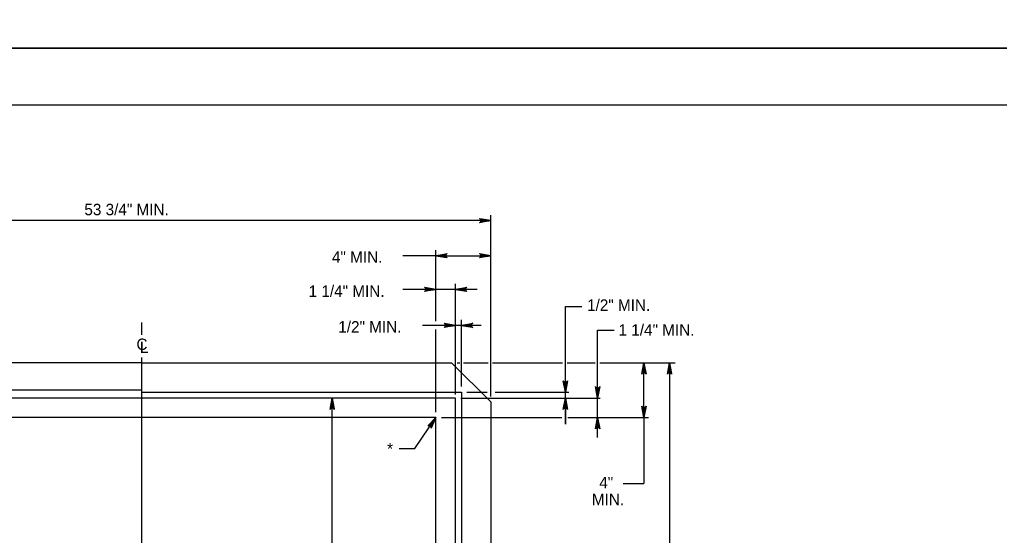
# Model space of a CAD drawing. Extents: x 2087776 to 2104538, y 970919 to 982612.
# Drawn here: x 2096610 to 2097453, y 976346 to 976790 of the extents above; entities that cross this region are included whole.
import ezdxf

# ---------------------------------------------------------------- set-up
doc = ezdxf.new("R2010")
doc.units = 0
doc.layers.add('1', color=7, linetype='Continuous')
doc.layers.add('PLT-BNDY', color=7, linetype='Continuous')

msp = doc.modelspace()

# ---------------------------------------------------------------- linework, layer by layer
at = {"layer": '1'}
for p, q in [((2096741.69, 976617.29), (2096414.81, 976617.29)), ((2097015.45, 976617.29), (2096741.69, 976617.29)), ((2097015.45, 976465.75), (2097015.45, 976622.01)), ((2096968.21, 976535.26), (2096968.21, 976591.65)), ((2097015.45, 976465.75), (2097015.45, 976591.65)), ((2096968.21, 976586.93), (2096939.87, 976586.93)), ((2096968.21, 976586.93), (2097015.45, 976586.93)), ((2097003.85, 976557.98), (2096939.87, 976557.98)), ((2096968.21, 976530.7), (2096968.21, 976562.71)), ((2096985.08, 976469.12), (2096985.08, 976562.71)), ((2097079.72, 976441.87), (2097079.72, 976543.3)), ((2096715.13, 976518.94), (2096715.13, 976529.55)), ((2097007.31, 976526.92), (2096956.74, 976526.92)), ((2096985.08, 976467.5), (2096985.08, 976531.64)), ((2096990.14, 976474.19), (2096990.14, 976531.64)), ((2096968.21, 976452.25), (2096968.21, 976523.29)), ((2096968.21, 976452.25), (2096968.21, 976519.18)), ((2097107.48, 976430.35), (2097107.48, 976522.88)), ((2096715.13, 976124.21), (2096715.13, 976499.32)), ((2096986.44, 976494.77), (2096988.86, 976494.77)), ((2096991.84, 976494.77), (2097013.34, 976494.77)), ((2097016.92, 976494.77), (2097077.22, 976494.77)), ((2097081.1, 976494.77), (2097105.28, 976494.77)), ((2097109.46, 976494.77), (2097174.09, 976494.77)), ((2097147.38, 976447.53), (2097147.38, 976494.77)), ((2097169.37, 976494.77), (2097169.37, 976130.34)), ((2096994.87, 976469.47), (2097012.34, 976469.47)), ((2097019.12, 976469.47), (2097082.6, 976469.47)), ((2096980.36, 976464.4), (2096874.19, 976464.4)), ((2096878.91, 976160.71), (2096878.91, 976464.4)), ((2096989.81, 976464.4), (2097084.44, 976464.4)), ((2096989.81, 976464.4), (2097109.76, 976464.4)), ((2096972.94, 976447.53), (2097076.42, 976447.53)), ((2096972.94, 976447.53), (2097076.57, 976447.53)), ((2097081.92, 976447.53), (2097151.26, 976447.53)), ((2097082.76, 976447.53), (2097112.2, 976447.53)), ((2097147.38, 976447.53), (2097147.38, 976390.62)), ((2097129.32, 976390.62), (2097147.38, 976390.62))]:
    msp.add_line(p, q, dxfattribs=at)
for points in [[(2098759.93, 974866.19), (2098759.93, 976716.58), (2096181.19, 976716.58), (2096181.19, 974866.19), (2098759.93, 974866.19), (2098759.93, 974952.67), (2098103.76, 974952.67), (2098103.76, 975164.86), (2098759.93, 975164.86), (2098759.93, 975259.89), (2098103.76, 975259.89), (2098103.76, 974866.19), (2098362.29, 974866.19), (2098362.29, 974952.67), (2098362.29, 974866.19), (2098614.92, 974866.19), (2098614.92, 974952.67), (2098614.92, 974912.26), (2098759.93, 974912.26)], [(2097015.45, 976617.29), (2097005.67, 976615.45), (2097006.04, 976615.71), (2097006.42, 976615.97), (2097006.61, 976616.3), (2097006.81, 976616.63), (2097006.87, 976616.96), (2097006.92, 976617.29), (2097006.87, 976617.61), (2097006.81, 976617.94), (2097006.61, 976618.27), (2097006.42, 976618.6), (2097006.04, 976618.86), (2097005.67, 976619.12), (2097015.45, 976617.29), (2097006.04, 976618.86), (2097006.42, 976618.6), (2097015.45, 976617.29), (2097006.61, 976618.27), (2097006.81, 976617.94), (2097015.45, 976617.29), (2097006.87, 976617.61), (2097006.92, 976617.29), (2097015.45, 976617.29), (2097006.87, 976616.96), (2097006.81, 976616.63), (2097015.45, 976617.29), (2097006.61, 976616.3), (2097006.42, 976615.97), (2097015.45, 976617.29), (2097006.04, 976615.71)], [(2096968.21, 976586.93), (2096978, 976588.76), (2096977.62, 976588.5), (2096977.25, 976588.24), (2096977.05, 976587.91), (2096976.86, 976587.58), (2096976.8, 976587.25), (2096976.74, 976586.93), (2096976.8, 976586.6), (2096976.86, 976586.27), (2096977.05, 976585.94), (2096977.25, 976585.61), (2096977.62, 976585.35), (2096978, 976585.09), (2096968.21, 976586.93), (2096977.62, 976585.35), (2096977.25, 976585.61), (2096968.21, 976586.93), (2096977.05, 976585.94), (2096976.86, 976586.27), (2096968.21, 976586.93), (2096976.8, 976586.6), (2096976.74, 976586.93), (2096968.21, 976586.93), (2096976.8, 976587.25), (2096976.86, 976587.58), (2096968.21, 976586.93), (2096977.05, 976587.91), (2096977.25, 976588.24), (2096968.21, 976586.93), (2096977.62, 976588.5)], [(2097015.45, 976586.93), (2097005.67, 976585.09), (2097006.04, 976585.35), (2097006.42, 976585.61), (2097006.61, 976585.94), (2097006.81, 976586.27), (2097006.87, 976586.6), (2097006.92, 976586.93), (2097006.87, 976587.25), (2097006.81, 976587.58), (2097006.61, 976587.91), (2097006.42, 976588.24), (2097006.04, 976588.5), (2097005.67, 976588.76), (2097015.45, 976586.93), (2097006.04, 976588.5), (2097006.42, 976588.24), (2097015.45, 976586.93), (2097006.61, 976587.91), (2097006.81, 976587.58), (2097015.45, 976586.93), (2097006.87, 976587.25), (2097006.92, 976586.93), (2097015.45, 976586.93), (2097006.87, 976586.6), (2097006.81, 976586.27), (2097015.45, 976586.93), (2097006.61, 976585.94), (2097006.42, 976585.61), (2097015.45, 976586.93), (2097006.04, 976585.35)], [(2096968.21, 976557.98), (2096958.43, 976556.15), (2096958.81, 976556.41), (2096959.18, 976556.67), (2096959.38, 976557), (2096959.57, 976557.33), (2096959.63, 976557.65), (2096959.68, 976557.98), (2096959.63, 976558.31), (2096959.57, 976558.64), (2096959.38, 976558.97), (2096959.18, 976559.29), (2096958.81, 976559.56), (2096958.43, 976559.82), (2096968.21, 976557.98), (2096958.81, 976559.56), (2096959.18, 976559.29), (2096968.21, 976557.98), (2096959.38, 976558.97), (2096959.57, 976558.64), (2096968.21, 976557.98), (2096959.63, 976558.31), (2096959.68, 976557.98), (2096968.21, 976557.98), (2096959.63, 976557.65), (2096959.57, 976557.33), (2096968.21, 976557.98), (2096959.38, 976557), (2096959.18, 976556.67), (2096968.21, 976557.98), (2096958.81, 976556.41)], [(2096985.08, 976557.98), (2096994.87, 976559.82), (2096994.49, 976559.56), (2096994.12, 976559.29), (2096993.92, 976558.97), (2096993.73, 976558.64), (2096993.67, 976558.31), (2096993.61, 976557.98), (2096993.67, 976557.65), (2096993.73, 976557.33), (2096993.92, 976557), (2096994.12, 976556.67), (2096994.49, 976556.41), (2096994.87, 976556.15), (2096985.08, 976557.98), (2096994.49, 976556.41), (2096994.12, 976556.67), (2096985.08, 976557.98), (2096993.92, 976557), (2096993.73, 976557.33), (2096985.08, 976557.98), (2096993.67, 976557.65), (2096993.61, 976557.98), (2096985.08, 976557.98), (2096993.67, 976558.31), (2096993.73, 976558.64), (2096985.08, 976557.98), (2096993.92, 976558.97), (2096994.12, 976559.29), (2096985.08, 976557.98), (2096994.49, 976559.56)], [(2097079.72, 976543.3), (2097093.89, 976543.3)], [(2096985.08, 976526.92), (2096975.3, 976525.08), (2096975.68, 976525.35), (2096976.05, 976525.61), (2096976.25, 976525.94), (2096976.44, 976526.26), (2096976.5, 976526.59), (2096976.55, 976526.92), (2096976.5, 976527.25), (2096976.44, 976527.58), (2096976.25, 976527.9), (2096976.05, 976528.23), (2096975.68, 976528.49), (2096975.3, 976528.75), (2096985.08, 976526.92), (2096975.68, 976528.49), (2096976.05, 976528.23), (2096985.08, 976526.92), (2096976.25, 976527.9), (2096976.44, 976527.58), (2096985.08, 976526.92), (2096976.5, 976527.25), (2096976.55, 976526.92), (2096985.08, 976526.92), (2096976.5, 976526.59), (2096976.44, 976526.26), (2096985.08, 976526.92), (2096976.25, 976525.94), (2096976.05, 976525.61), (2096985.08, 976526.92), (2096975.68, 976525.35)], [(2096990.14, 976526.92), (2096999.93, 976528.75), (2096999.55, 976528.49), (2096999.17, 976528.23), (2096998.98, 976527.9), (2096998.79, 976527.58), (2096998.73, 976527.25), (2096998.67, 976526.92), (2096998.73, 976526.59), (2096998.79, 976526.26), (2096998.98, 976525.94), (2096999.17, 976525.61), (2096999.55, 976525.35), (2096999.93, 976525.08), (2096990.14, 976526.92), (2096999.55, 976525.35), (2096999.17, 976525.61), (2096990.14, 976526.92), (2096998.98, 976525.94), (2096998.79, 976526.26), (2096990.14, 976526.92), (2096998.73, 976526.59), (2096998.67, 976526.92), (2096990.14, 976526.92), (2096998.73, 976527.25), (2096998.79, 976527.58), (2096990.14, 976526.92), (2096998.98, 976527.9), (2096999.17, 976528.23), (2096990.14, 976526.92), (2096999.55, 976528.49)], [(2097107.48, 976522.88), (2097121.65, 976522.88)], [(2096715.13, 976494.77), (2096438.43, 976494.77)], [(2096715.13, 976494.77), (2096981.71, 976494.77)], [(2097015.45, 976461.03), (2096981.71, 976494.77)], [(2097147.38, 976494.77), (2097149.22, 976484.99), (2097148.95, 976485.37), (2097148.69, 976485.74), (2097148.37, 976485.94), (2097148.04, 976486.13), (2097147.71, 976486.19), (2097147.38, 976486.24), (2097147.05, 976486.19), (2097146.72, 976486.13), (2097146.4, 976485.94), (2097146.07, 976485.74), (2097145.81, 976485.37), (2097145.55, 976484.99), (2097147.38, 976494.77), (2097145.81, 976485.37), (2097146.07, 976485.74), (2097147.38, 976494.77), (2097146.4, 976485.94), (2097146.72, 976486.13), (2097147.38, 976494.77), (2097147.05, 976486.19), (2097147.38, 976486.24), (2097147.38, 976494.77), (2097147.71, 976486.19), (2097148.04, 976486.13), (2097147.38, 976494.77), (2097148.37, 976485.94), (2097148.69, 976485.74), (2097147.38, 976494.77), (2097148.95, 976485.37)], [(2097169.37, 976494.77), (2097171.2, 976484.99), (2097170.94, 976485.37), (2097170.68, 976485.74), (2097170.35, 976485.94), (2097170.03, 976486.13), (2097169.7, 976486.19), (2097169.37, 976486.24), (2097169.04, 976486.19), (2097168.71, 976486.13), (2097168.38, 976485.94), (2097168.06, 976485.74), (2097167.8, 976485.37), (2097167.53, 976484.99), (2097169.37, 976494.77), (2097167.8, 976485.37), (2097168.06, 976485.74), (2097169.37, 976494.77), (2097168.38, 976485.94), (2097168.71, 976486.13), (2097169.37, 976494.77), (2097169.04, 976486.19), (2097169.37, 976486.24), (2097169.37, 976494.77), (2097169.7, 976486.19), (2097170.03, 976486.13), (2097169.37, 976494.77), (2097170.35, 976485.94), (2097170.68, 976485.74), (2097169.37, 976494.77), (2097170.94, 976485.37)], [(2097079.72, 976469.47), (2097077.88, 976479.25), (2097078.14, 976478.87), (2097078.4, 976478.5), (2097078.73, 976478.3), (2097079.06, 976478.11), (2097079.39, 976478.05), (2097079.72, 976478), (2097080.04, 976478.05), (2097080.37, 976478.11), (2097080.7, 976478.3), (2097081.03, 976478.5), (2097081.29, 976478.87), (2097081.55, 976479.25), (2097079.72, 976469.47), (2097081.29, 976478.87), (2097081.03, 976478.5), (2097079.72, 976469.47), (2097080.7, 976478.3), (2097080.37, 976478.11), (2097079.72, 976469.47), (2097080.04, 976478.05), (2097079.72, 976478), (2097079.72, 976469.47), (2097079.39, 976478.05), (2097079.06, 976478.11), (2097079.72, 976469.47), (2097078.73, 976478.3), (2097078.4, 976478.5), (2097079.72, 976469.47), (2097078.14, 976478.87)], [(2097107.48, 976464.4), (2097105.64, 976474.19), (2097105.91, 976473.81), (2097106.17, 976473.43), (2097106.5, 976473.24), (2097106.82, 976473.04), (2097107.15, 976472.99), (2097107.48, 976472.93), (2097107.81, 976472.99), (2097108.14, 976473.04), (2097108.46, 976473.24), (2097108.79, 976473.43), (2097109.05, 976473.81), (2097109.31, 976474.19), (2097107.48, 976464.4), (2097109.05, 976473.81), (2097108.79, 976473.43), (2097107.48, 976464.4), (2097108.46, 976473.24), (2097108.14, 976473.04), (2097107.48, 976464.4), (2097107.81, 976472.99), (2097107.48, 976472.93), (2097107.48, 976464.4), (2097107.15, 976472.99), (2097106.82, 976473.04), (2097107.48, 976464.4), (2097106.5, 976473.24), (2097106.17, 976473.43), (2097107.48, 976464.4), (2097105.91, 976473.81)], [(2096715.13, 976471.15), (2096438.43, 976471.15), (2096438.43, 976153.95), (2096715.13, 976153.95)], [(2096715.13, 976469.47), (2096990.14, 976469.47)], [(2096990.14, 976469.47), (2096990.14, 976155.65), (2096715.13, 976155.65)], [(2096985.08, 976464.4), (2096445.18, 976464.4), (2096445.18, 976160.71), (2096985.08, 976160.71), (2096985.08, 976464.4)], [(2096878.91, 976464.4), (2096880.74, 976454.61), (2096880.48, 976454.99), (2096880.22, 976455.37), (2096879.89, 976455.56), (2096879.57, 976455.76), (2096879.24, 976455.81), (2096878.91, 976455.87), (2096878.58, 976455.81), (2096878.25, 976455.76), (2096877.93, 976455.56), (2096877.6, 976455.37), (2096877.34, 976454.99), (2096877.08, 976454.61), (2096878.91, 976464.4), (2096877.34, 976454.99), (2096877.6, 976455.37), (2096878.91, 976464.4), (2096877.93, 976455.56), (2096878.25, 976455.76), (2096878.91, 976464.4), (2096878.58, 976455.81), (2096878.91, 976455.87), (2096878.91, 976464.4), (2096879.24, 976455.81), (2096879.57, 976455.76), (2096878.91, 976464.4), (2096879.89, 976455.56), (2096880.22, 976455.37), (2096878.91, 976464.4), (2096880.48, 976454.99)], [(2097015.45, 976461.03), (2097015.45, 976164.08)], [(2097079.72, 976464.4), (2097081.55, 976454.61), (2097081.29, 976454.99), (2097081.03, 976455.37), (2097080.7, 976455.56), (2097080.37, 976455.76), (2097080.04, 976455.81), (2097079.72, 976455.87), (2097079.39, 976455.81), (2097079.06, 976455.76), (2097078.73, 976455.56), (2097078.4, 976455.37), (2097078.14, 976454.99), (2097077.88, 976454.61), (2097079.72, 976464.4), (2097078.14, 976454.99), (2097078.4, 976455.37), (2097079.72, 976464.4), (2097078.73, 976455.56), (2097079.06, 976455.76), (2097079.72, 976464.4), (2097079.39, 976455.81), (2097079.72, 976455.87), (2097079.72, 976464.4), (2097080.04, 976455.81), (2097080.37, 976455.76), (2097079.72, 976464.4), (2097080.7, 976455.56), (2097081.03, 976455.37), (2097079.72, 976464.4), (2097081.29, 976454.99)], [(2097079.72, 976464.4), (2097079.72, 976441.78)], [(2097147.38, 976447.53), (2097145.55, 976457.32), (2097145.81, 976456.94), (2097146.07, 976456.56), (2097146.4, 976456.37), (2097146.72, 976456.17), (2097147.05, 976456.12), (2097147.38, 976456.06), (2097147.71, 976456.12), (2097148.04, 976456.17), (2097148.37, 976456.37), (2097148.69, 976456.56), (2097148.95, 976456.94), (2097149.22, 976457.32), (2097147.38, 976447.53), (2097148.95, 976456.94), (2097148.69, 976456.56), (2097147.38, 976447.53), (2097148.37, 976456.37), (2097148.04, 976456.17), (2097147.38, 976447.53), (2097147.71, 976456.12), (2097147.38, 976456.06), (2097147.38, 976447.53), (2097147.05, 976456.12), (2097146.72, 976456.17), (2097147.38, 976447.53), (2097146.4, 976456.37), (2097146.07, 976456.56), (2097147.38, 976447.53), (2097145.81, 976456.94)], [(2096968.21, 976447.53), (2096462.05, 976447.53), (2096462.05, 976177.58), (2096968.21, 976177.58), (2096968.21, 976447.53)], [(2096936.51, 976420.99), (2096950.01, 976420.99), (2096968.21, 976447.53)], [(2096968.21, 976447.53), (2096964.19, 976438.42), (2096964.19, 976438.88), (2096964.19, 976439.34), (2096964.03, 976439.69), (2096963.87, 976440.03), (2096963.63, 976440.26), (2096963.39, 976440.5), (2096963.09, 976440.64), (2096962.78, 976440.77), (2096962.4, 976440.8), (2096962.02, 976440.83), (2096961.59, 976440.66), (2096961.16, 976440.5), (2096968.21, 976447.53), (2096961.59, 976440.66), (2096962.02, 976440.83), (2096968.21, 976447.53), (2096962.4, 976440.8), (2096962.78, 976440.77), (2096968.21, 976447.53), (2096963.09, 976440.64), (2096963.39, 976440.5), (2096968.21, 976447.53), (2096963.63, 976440.26), (2096963.87, 976440.03), (2096968.21, 976447.53), (2096964.03, 976439.69), (2096964.19, 976439.34), (2096968.21, 976447.53), (2096964.19, 976438.88)], [(2097107.48, 976447.53), (2097109.31, 976437.74), (2097109.05, 976438.12), (2097108.79, 976438.5), (2097108.46, 976438.69), (2097108.14, 976438.89), (2097107.81, 976438.94), (2097107.48, 976439), (2097107.15, 976438.94), (2097106.82, 976438.89), (2097106.5, 976438.69), (2097106.17, 976438.5), (2097105.91, 976438.12), (2097105.64, 976437.74), (2097107.48, 976447.53), (2097105.91, 976438.12), (2097106.17, 976438.5), (2097107.48, 976447.53), (2097106.5, 976438.69), (2097106.82, 976438.89), (2097107.48, 976447.53), (2097107.15, 976438.94), (2097107.48, 976439), (2097107.48, 976447.53), (2097107.81, 976438.94), (2097108.14, 976438.89), (2097107.48, 976447.53), (2097108.46, 976438.69), (2097108.79, 976438.5), (2097107.48, 976447.53), (2097109.05, 976438.12)]]:
    msp.add_lwpolyline(points, dxfattribs=at)
at = {"layer": 'PLT-BNDY'}
for points in [[(2096053.23, 978714.61), (2098812.42, 978714.61), (2098812.42, 976765.79), (2096053.23, 976765.79)], [(2096053.23, 976765.79), (2098812.42, 976765.79), (2098812.42, 974816.97), (2096053.23, 974816.97)]]:
    msp.add_lwpolyline(points, close=True, dxfattribs=at)

# ---------------------------------------------------------------- texts
at = {"layer": '1'}
for s, height, p in [('53 3/4" MIN.', 9.8425, (2096665.53, 976621.86)), ('4" MIN.', 9.843, (2096878.71, 976580.91)), ('1 1/4" MIN.', 9.8425, (2096858.65, 976551.54)), ('1/2" MIN.', 9.843, (2097098.37, 976539.48)), ('1/2" MIN.', 9.843, (2096884.18, 976520.79)), ('1 1/4" MIN.', 9.8425, (2097125.49, 976518.15)), ('C', 9.84, (2096710.38, 976505.75)), ('L', 9.84, (2096713.36, 976503.2)), ('*', 9.84, (2096926.17, 976415.76)), ('4"', 9.843, (2097108.87, 976386.63)), ('MIN.', 9.843, (2097102.52, 976372.07))]:
    msp.add_text(s, height=height, dxfattribs=at).set_placement(p)

doc.saveas('drawing.dxf')
